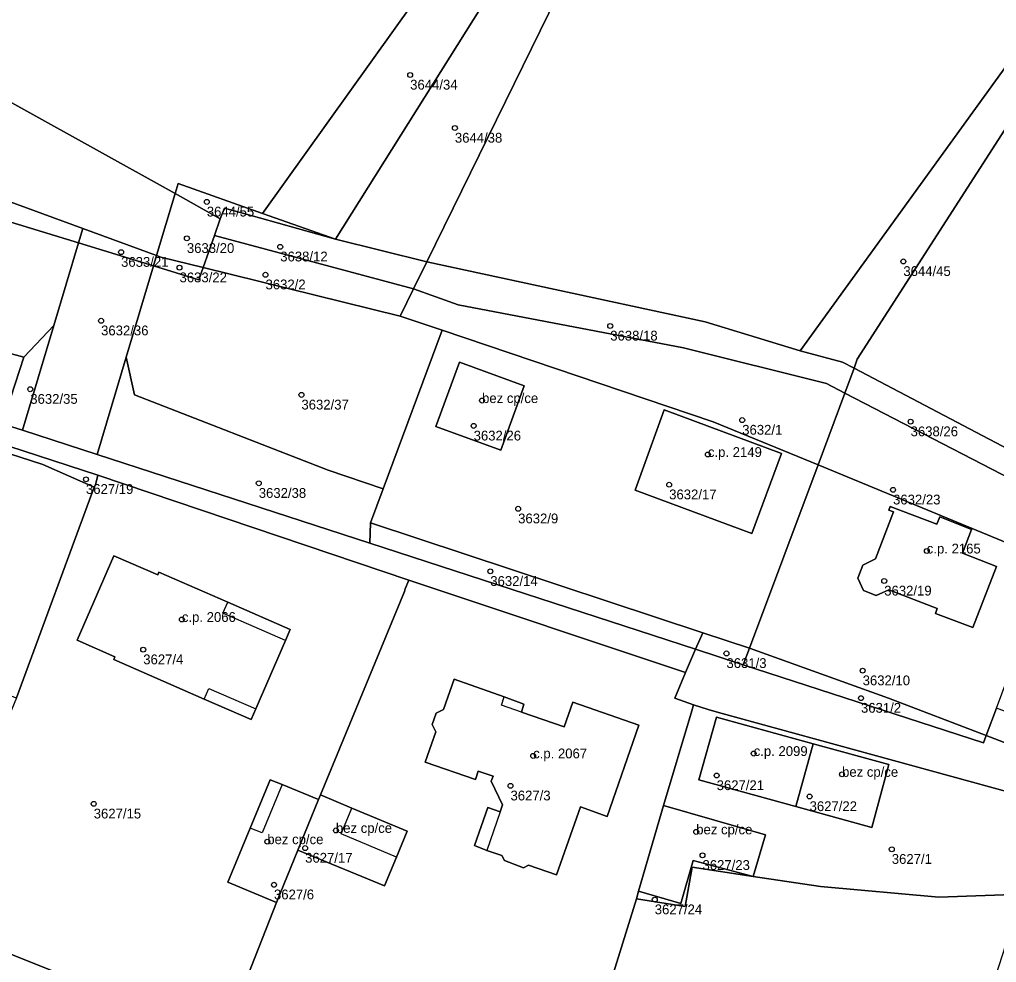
# Model space of a CAD drawing. Extents: x -878211 to -870363, y -1058464 to -1052522.
# Drawn here: x -874905.7 to -874806.1, y -1055266.9 to -1055170.7 of the extents above; entities that cross this region are included whole.
import ezdxf

# ---------------------------------------------------------------- set-up
doc = ezdxf.new("R2010")
doc.units = 0
for name, color, linetype in [('Definiční body', 7, 'Continuous'), ('Polygon budovy', 7, 'Continuous'), ('Polygon parcely', 7, 'Continuous')]:
    doc.layers.add(name, color=color, linetype=linetype)

msp = doc.modelspace()

# ---------------------------------------------------------------- linework, layer by layer
at = {"layer": 'Definiční body'}
for centre in [(-874865.89, -1055176.37994), (-874861.33, -1055181.78994), (-874886.63, -1055189.31994), (-874888.66, -1055193.03994), (-874879.14, -1055193.89994), (-874895.37, -1055194.44994), (-874889.41, -1055196.02994), (-874815.6, -1055195.38994), (-874880.64, -1055196.74994), (-874897.41, -1055201.43994), (-874845.49, -1055201.96994), (-874904.63, -1055208.41994), (-874876.98, -1055208.99994), (-874858.56, -1055209.57994), (-874832.03, -1055211.56994), (-874814.86, -1055211.72994), (-874859.42, -1055212.15994), (-874835.53, -1055215.07994), (-874898.95, -1055217.60994), (-874881.33, -1055218.00994), (-874839.48, -1055218.15994), (-874816.65, -1055218.67994), (-874854.88, -1055220.60994), (-874813.21, -1055224.91994), (-874857.72, -1055226.98994), (-874817.55, -1055227.96994), (-874889.17, -1055231.89994), (-874893.11, -1055234.97994), (-874833.64, -1055235.35994), (-874819.75, -1055237.11994), (-874819.92, -1055239.91994), (-874853.35, -1055245.80994), (-874830.86, -1055245.56994), (-874834.64, -1055247.80994), (-874821.85, -1055247.68994), (-874855.66, -1055248.85994), (-874825.16, -1055249.94994), (-874898.16, -1055250.69994), (-874873.46, -1055253.40994), (-874836.72, -1055253.55994), (-874880.46, -1055254.55994), (-874876.6, -1055255.20994), (-874836.08, -1055255.94994), (-874816.78, -1055255.32994), (-874879.78, -1055258.94994), (-874840.95, -1055260.46994)]:
    msp.add_circle(centre, 0.25, dxfattribs=at)
at = {"layer": 'Polygon budovy'}
for points in [[(-874860.86, -1055205.67), (-874863.26, -1055212.21), (-874856.66, -1055214.63), (-874854.25, -1055208.06)], [(-874842.95, -1055218.7), (-874831.04, -1055223.14), (-874828.01, -1055214.98), (-874839.98, -1055210.53)], [(-874820.25, -1055227.67), (-874819.68, -1055228.95), (-874818.38, -1055229.46), (-874817.08, -1055228.88), (-874812.14, -1055230.78), (-874812.33, -1055231.3), (-874808.5, -1055232.73), (-874806.11, -1055226.49), (-874809.57, -1055225.15), (-874808.65, -1055222.73), (-874811.89, -1055221.44), (-874812.19, -1055222.19), (-874816.95, -1055220.38), (-874817.09, -1055220.74), (-874816.61, -1055220.92), (-874818.43, -1055225.71), (-874819.74, -1055226.37)], [(-874896.11, -1055225.4), (-874899.86, -1055234.01), (-874896, -1055235.7), (-874896.12, -1055235.98), (-874886.91, -1055240.04), (-874886.43, -1055238.95), (-874881.62, -1055241.01), (-874878.62, -1055234.05), (-874884.98, -1055231.25), (-874884.49, -1055230.14), (-874891.51, -1055227.08), (-874891.63, -1055227.36)], [(-874853.81, -1055256.96), (-874850.96, -1055257.92), (-874848.52, -1055251.01), (-874845.81, -1055251.98), (-874842.58, -1055242.69), (-874849.3, -1055240.34), (-874850.18, -1055242.86), (-874854.54, -1055241.34), (-874856.58, -1055240.63), (-874856.29, -1055239.79), (-874861.39, -1055237.99), (-874862.48, -1055241.08), (-874863.25, -1055241.45), (-874863.64, -1055242.6), (-874863.28, -1055243.36), (-874864.36, -1055246.44), (-874859.23, -1055248.22), (-874858.95, -1055247.36), (-874857.44, -1055247.86), (-874857.62, -1055248.4), (-874856.46, -1055250.81), (-874856.7, -1055251.5), (-874858.08, -1055255.44), (-874856.53, -1055255.98), (-874856.28, -1055256.49), (-874854.34, -1055257.22)], [(-874836.44, -1055248.26), (-874826.58, -1055250.98), (-874824.81, -1055244.57), (-874834.67, -1055241.87)], [(-874824.81, -1055244.57), (-874826.58, -1055250.98), (-874818.83, -1055253.12), (-874817.07, -1055246.7)], [(-874884.48, -1055258.7), (-874879.52, -1055260.75), (-874877.33, -1055255.41), (-874875.23, -1055250.25), (-874878.96, -1055248.73), (-874880.98, -1055253.67), (-874882.2, -1055253.17)], [(-874868.51, -1055259.07), (-874867.29, -1055256.12), (-874872.94, -1055253.75), (-874871.84, -1055251.14), (-874875.03, -1055249.79), (-874875.23, -1055250.25), (-874877.33, -1055255.41)], [(-874842.61, -1055259.59), (-874838.3, -1055260.85), (-874837.02, -1055256.49), (-874830.92, -1055258.1), (-874829.66, -1055253.86), (-874840.05, -1055250.88)]]:
    msp.add_lwpolyline(points, close=True, dxfattribs=at)
at = {"layer": 'Polygon parcely'}
for points in [[(-875034.12, -1055085.79), (-875045.79, -1055117.68), (-874936.48, -1055162.58), (-874889.87, -1055188.48), (-874889.56, -1055187.45), (-874880.94, -1055190.49), (-874852.26, -1055150.4), (-874848.51, -1055145.31), (-874918.58, -1055100.71), (-874931.35, -1055098.82), (-874935.83, -1055114.53), (-874969.2, -1055102.5), (-874973.97, -1055100.27), (-874969.15, -1055107.84), (-875014.48, -1055087.51)], [(-874815.07, -1055099.85), (-874840.25, -1055134.09), (-874837.33, -1055135.59), (-874835.35, -1055136.6), (-874843.73, -1055153.71), (-874864.19, -1055195.44), (-874835.8, -1055201.55), (-874826.13, -1055204.52), (-874768.67, -1055125.09), (-874764.13, -1055118.89), (-874792.97, -1055108.54), (-874813.69, -1055097.97)], [(-875051.22, -1055138.87), (-875052.58, -1055143.36), (-875033.33, -1055150.12), (-875031.96, -1055146.03), (-875023.69, -1055148.58), (-875025.2, -1055152.98), (-875015.77, -1055156.29), (-874993.99, -1055163.95), (-874983.13, -1055166.36), (-874981.65, -1055162.27), (-874957.35, -1055169.38), (-874958.17, -1055171.91), (-874948.04, -1055174.16), (-874899.28, -1055192.04), (-874891.76, -1055194.79), (-874889.87, -1055188.48), (-874936.48, -1055162.58), (-875045.79, -1055117.68), (-875047.41, -1055122.11), (-875053.32, -1055138.31)], [(-874820.61, -1055206.27), (-874820.31, -1055205.35), (-874768.67, -1055125.09), (-874826.13, -1055204.52), (-874821.8, -1055205.66)], [(-874873.5, -1055193.12), (-874847.76, -1055152.14), (-874852.26, -1055150.4), (-874880.94, -1055190.49)], [(-874843.73, -1055153.71), (-874847.76, -1055152.14), (-874873.5, -1055193.12), (-874864.19, -1055195.44)], [(-875019.84, -1055171.75), (-875007.62, -1055174.72), (-874988.18, -1055179.79), (-874928.16, -1055198.97), (-874905.28, -1055205.16), (-874902.23, -1055201.91), (-874899.72, -1055193.51), (-874959.27, -1055175.31), (-874958.17, -1055171.91), (-874983.13, -1055166.36), (-874983.7, -1055167.95), (-875015.96, -1055157.01)], [(-875049.93, -1055161.99), (-875054.65, -1055160.33), (-875061.46, -1055161.28), (-875062.99, -1055165.62), (-875060.19, -1055166.5), (-875059.13, -1055166.9), (-875029.55, -1055175.07), (-875000.19, -1055183.28), (-874944.58, -1055199.87), (-874907.48, -1055211.94), (-874905.28, -1055205.16), (-874928.16, -1055198.97), (-874988.18, -1055179.79), (-875007.62, -1055174.72), (-875019.84, -1055171.75), (-875050.73, -1055164.26)], [(-874959.27, -1055175.31), (-874899.72, -1055193.51), (-874899.28, -1055192.04), (-874948.04, -1055174.16), (-874958.17, -1055171.91)], [(-874880.94, -1055190.49), (-874889.56, -1055187.45), (-874889.87, -1055188.48), (-874885.25, -1055191.05), (-874884.83, -1055189.97), (-874881.25, -1055190.93), (-874873.5, -1055193.12)], [(-874885.25, -1055191.05), (-874889.87, -1055188.48), (-874891.76, -1055194.79), (-874891.33, -1055194.95), (-874886.99, -1055196.02), (-874885.83, -1055192.75)], [(-874885.83, -1055192.75), (-874865.54, -1055198.2), (-874864.19, -1055195.44), (-874873.5, -1055193.12), (-874881.25, -1055190.93), (-874884.83, -1055189.97), (-874885.25, -1055191.05)], [(-874891.76, -1055194.79), (-874899.28, -1055192.04), (-874899.72, -1055193.51), (-874892.07, -1055195.85)], [(-874885.83, -1055192.75), (-874886.99, -1055196.02), (-874866.9, -1055200.97), (-874865.54, -1055198.2)], [(-874899.72, -1055193.51), (-874902.23, -1055201.91), (-874905.43, -1055212.61), (-874897.82, -1055215.08), (-874894.85, -1055205.14), (-874892.07, -1055195.85)], [(-874892.07, -1055195.85), (-874887.43, -1055197.27), (-874886.99, -1055196.02), (-874891.33, -1055194.95), (-874891.76, -1055194.79)], [(-874892.07, -1055195.85), (-874894.85, -1055205.14), (-874894.01, -1055208.99), (-874874.27, -1055216.67), (-874868.64, -1055218.57), (-874862.62, -1055202.41), (-874866.9, -1055200.97), (-874886.99, -1055196.02), (-874887.43, -1055197.27)], [(-874820.61, -1055206.27), (-874821.8, -1055205.66), (-874826.13, -1055204.52), (-874835.8, -1055201.55), (-874864.19, -1055195.44), (-874865.54, -1055198.2), (-874861, -1055199.82), (-874838.01, -1055204.2), (-874823.45, -1055207.84), (-874821.56, -1055208.82)], [(-874866.9, -1055200.97), (-874862.62, -1055202.41), (-874834.99, -1055211.73), (-874824.3, -1055216.14), (-874821.56, -1055208.82), (-874823.45, -1055207.84), (-874838.01, -1055204.2), (-874861, -1055199.82), (-874865.54, -1055198.2)], [(-874905.28, -1055205.16), (-874907.48, -1055211.94), (-874905.43, -1055212.61), (-874902.23, -1055201.91)], [(-874868.64, -1055218.57), (-874869.93, -1055222.04), (-874836.06, -1055233.25), (-874831.3, -1055234.81), (-874824.3, -1055216.14), (-874834.99, -1055211.73), (-874862.62, -1055202.41)], [(-874897.82, -1055215.08), (-874870, -1055224.13), (-874869.93, -1055222.04), (-874868.64, -1055218.57), (-874874.27, -1055216.67), (-874894.01, -1055208.99), (-874894.85, -1055205.14)], [(-874856.66, -1055214.63), (-874863.26, -1055212.21), (-874860.86, -1055205.67), (-874854.25, -1055208.06)], [(-874856.66, -1055214.63), (-874854.25, -1055208.06), (-874860.86, -1055205.67), (-874863.26, -1055212.21)], [(-874797.68, -1055218.33), (-874820.61, -1055206.27), (-874821.56, -1055208.82), (-874798.57, -1055220.71)], [(-874798.57, -1055220.71), (-874821.56, -1055208.82), (-874824.3, -1055216.14), (-874800.52, -1055225.95)], [(-874897.73, -1055217.2), (-874918.94, -1055210.29), (-874919.27, -1055210.98), (-874903.34, -1055216.11), (-874898.13, -1055218.41), (-874897.97, -1055218.16)], [(-874839.98, -1055210.53), (-874828.01, -1055214.98), (-874831.04, -1055223.14), (-874842.95, -1055218.7)], [(-874839.98, -1055210.53), (-874842.95, -1055218.7), (-874831.04, -1055223.14), (-874828.01, -1055214.98)], [(-874920.26, -1055214.27), (-874916.83, -1055215.48), (-874917.16, -1055216.42), (-874911.2, -1055218.53), (-874914.51, -1055228), (-874920.48, -1055225.91), (-874920.81, -1055226.86), (-874924.29, -1055225.63), (-874925.37, -1055228.7), (-874926.77, -1055232.67), (-874916.6, -1055236.21), (-874906.02, -1055239.9), (-874898.13, -1055218.41), (-874903.34, -1055216.11), (-874919.27, -1055210.98)], [(-874806.1, -1055240.95), (-874800.52, -1055225.95), (-874824.3, -1055216.14), (-874831.3, -1055234.81), (-874817.12, -1055239.92), (-874807.14, -1055243.74)], [(-874875.03, -1055249.79), (-874866.46, -1055229.06), (-874866.39, -1055228.77), (-874866.02, -1055227.9), (-874897.73, -1055217.2), (-874897.97, -1055218.16), (-874898.13, -1055218.41), (-874906.02, -1055239.9), (-874915.37, -1055262.54), (-874885.01, -1055274.71), (-874879.52, -1055260.75), (-874884.48, -1055258.7), (-874882.2, -1055253.17), (-874880.16, -1055248.24), (-874878.96, -1055248.73), (-874875.23, -1055250.25)], [(-874819.74, -1055226.37), (-874818.43, -1055225.71), (-874816.61, -1055220.92), (-874817.09, -1055220.74), (-874816.95, -1055220.38), (-874812.19, -1055222.19), (-874811.89, -1055221.44), (-874808.65, -1055222.73), (-874809.57, -1055225.15), (-874806.11, -1055226.49), (-874808.5, -1055232.73), (-874812.33, -1055231.3), (-874812.14, -1055230.78), (-874817.08, -1055228.88), (-874818.38, -1055229.46), (-874819.68, -1055228.95), (-874820.25, -1055227.67)], [(-874819.74, -1055226.37), (-874820.25, -1055227.67), (-874819.68, -1055228.95), (-874818.38, -1055229.46), (-874817.08, -1055228.88), (-874812.14, -1055230.78), (-874812.33, -1055231.3), (-874808.5, -1055232.73), (-874806.11, -1055226.49), (-874809.57, -1055225.15), (-874808.65, -1055222.73), (-874811.89, -1055221.44), (-874812.19, -1055222.19), (-874816.95, -1055220.38), (-874817.09, -1055220.74), (-874816.61, -1055220.92), (-874818.43, -1055225.71)], [(-874869.93, -1055222.04), (-874870, -1055224.13), (-874836.79, -1055234.93), (-874836.06, -1055233.25)], [(-874896.12, -1055235.98), (-874886.91, -1055240.04), (-874882.1, -1055242.09), (-874881.62, -1055241.01), (-874878.62, -1055234.05), (-874878.13, -1055232.92), (-874884.49, -1055230.14), (-874891.51, -1055227.08), (-874891.63, -1055227.36), (-874896.11, -1055225.4), (-874899.86, -1055234.01), (-874896, -1055235.7)], [(-874896.12, -1055235.98), (-874896, -1055235.7), (-874899.86, -1055234.01), (-874896.11, -1055225.4), (-874891.63, -1055227.36), (-874891.51, -1055227.08), (-874884.49, -1055230.14), (-874878.13, -1055232.92), (-874878.62, -1055234.05), (-874881.62, -1055241.01), (-874882.1, -1055242.09), (-874886.91, -1055240.04)], [(-874840.05, -1055250.88), (-874837.17, -1055241.2), (-874836.99, -1055240.61), (-874838.89, -1055239.93), (-874837.81, -1055237.29), (-874866.02, -1055227.9), (-874866.39, -1055228.77), (-874866.46, -1055229.06), (-874875.03, -1055249.79), (-874871.84, -1055251.14), (-874866.21, -1055253.5), (-874867.29, -1055256.12), (-874868.51, -1055259.07), (-874877.33, -1055255.41), (-874879.52, -1055260.75), (-874885.01, -1055274.71), (-874882.21, -1055276.07), (-874851.21, -1055287.33), (-874849.17, -1055280.86), (-874842.8, -1055260.37), (-874842.61, -1055259.59)], [(-874836.06, -1055233.25), (-874836.79, -1055234.93), (-874831.94, -1055236.51), (-874831.3, -1055234.81)], [(-874807.14, -1055243.74), (-874817.12, -1055239.92), (-874831.3, -1055234.81), (-874831.94, -1055236.51), (-874807.42, -1055244.48)], [(-874835.52, -1055241.09), (-874834.44, -1055241.38), (-874798.77, -1055251.16), (-874779.44, -1055260.52), (-874761.24, -1055267.27), (-874742.67, -1055274.16), (-874723.87, -1055281.13), (-874706.08, -1055287.47), (-874704.81, -1055281.95), (-874725.08, -1055273.66), (-874728.3, -1055272.4), (-874745.69, -1055266.21), (-874749.3, -1055264.48), (-874757.14, -1055261.74), (-874777.08, -1055254.22), (-874797.25, -1055247.53), (-874807.14, -1055243.74), (-874807.42, -1055244.48), (-874831.94, -1055236.51), (-874836.79, -1055234.93), (-874837.81, -1055237.29), (-874838.89, -1055239.93), (-874836.99, -1055240.61)], [(-874853.81, -1055256.96), (-874850.96, -1055257.92), (-874848.52, -1055251.01), (-874845.81, -1055251.98), (-874842.58, -1055242.69), (-874849.3, -1055240.34), (-874850.18, -1055242.86), (-874854.54, -1055241.34), (-874854.29, -1055240.52), (-874856.29, -1055239.79), (-874861.39, -1055237.99), (-874862.48, -1055241.08), (-874863.25, -1055241.45), (-874863.64, -1055242.6), (-874863.28, -1055243.36), (-874864.36, -1055246.44), (-874859.23, -1055248.22), (-874858.95, -1055247.36), (-874857.44, -1055247.86), (-874857.62, -1055248.4), (-874856.46, -1055250.81), (-874856.7, -1055251.5), (-874857.97, -1055251.08), (-874859.32, -1055254.95), (-874858.08, -1055255.44), (-874856.53, -1055255.98), (-874856.28, -1055256.49), (-874854.34, -1055257.22)], [(-874853.81, -1055256.96), (-874854.34, -1055257.22), (-874856.28, -1055256.49), (-874856.53, -1055255.98), (-874858.08, -1055255.44), (-874859.32, -1055254.95), (-874857.97, -1055251.08), (-874856.7, -1055251.5), (-874856.46, -1055250.81), (-874857.62, -1055248.4), (-874857.44, -1055247.86), (-874858.95, -1055247.36), (-874859.23, -1055248.22), (-874864.36, -1055246.44), (-874863.28, -1055243.36), (-874863.64, -1055242.6), (-874863.25, -1055241.45), (-874862.48, -1055241.08), (-874861.39, -1055237.99), (-874856.29, -1055239.79), (-874854.29, -1055240.52), (-874854.54, -1055241.34), (-874850.18, -1055242.86), (-874849.3, -1055240.34), (-874842.58, -1055242.69), (-874845.81, -1055251.98), (-874848.52, -1055251.01), (-874850.96, -1055257.92)], [(-874829.66, -1055253.86), (-874830.92, -1055258.1), (-874824.04, -1055259.13), (-874811.99, -1055260.22), (-874803.49, -1055259.92), (-874801, -1055259.25), (-874798.77, -1055251.16), (-874834.44, -1055241.38), (-874835.52, -1055241.09), (-874836.99, -1055240.61), (-874837.17, -1055241.2), (-874840.05, -1055250.88)], [(-874797.25, -1055247.53), (-874777.08, -1055254.22), (-874757.14, -1055261.74), (-874749.3, -1055264.48), (-874767.85, -1055256.26), (-874785.54, -1055248.7), (-874806.1, -1055240.95), (-874807.14, -1055243.74)], [(-874824.81, -1055244.57), (-874817.07, -1055246.7), (-874818.83, -1055253.12), (-874826.58, -1055250.98), (-874836.44, -1055248.26), (-874834.67, -1055241.87)], [(-874826.58, -1055250.98), (-874824.81, -1055244.57), (-874834.67, -1055241.87), (-874836.44, -1055248.26)], [(-874826.58, -1055250.98), (-874818.83, -1055253.12), (-874817.07, -1055246.7), (-874824.81, -1055244.57)], [(-874875.23, -1055250.25), (-874878.96, -1055248.73), (-874880.16, -1055248.24), (-874882.2, -1055253.17), (-874884.48, -1055258.7), (-874879.52, -1055260.75), (-874877.33, -1055255.41)], [(-874875.03, -1055249.79), (-874875.23, -1055250.25), (-874877.33, -1055255.41), (-874868.51, -1055259.07), (-874867.29, -1055256.12), (-874866.21, -1055253.5), (-874871.84, -1055251.14)], [(-874837.02, -1055256.49), (-874830.92, -1055258.1), (-874829.66, -1055253.86), (-874840.05, -1055250.88), (-874842.61, -1055259.59), (-874838.3, -1055260.85)], [(-874842.61, -1055259.59), (-874842.8, -1055260.37), (-874837.86, -1055261.18), (-874837.15, -1055257.16), (-874830.92, -1055258.1), (-874837.02, -1055256.49), (-874838.3, -1055260.85)], [(-874824.04, -1055259.13), (-874830.92, -1055258.1), (-874837.15, -1055257.16), (-874837.86, -1055261.18), (-874842.8, -1055260.37), (-874849.17, -1055280.86), (-874814.16, -1055293.02), (-874805.15, -1055265.08), (-874803.21, -1055265.37), (-874803.25, -1055267.2), (-874801, -1055259.25), (-874803.49, -1055259.92), (-874811.99, -1055260.22)]]:
    msp.add_lwpolyline(points, close=True, dxfattribs=at)
for points in [[(-874768.67, -1055125.09), (-874820.31, -1055205.35), (-874820.61, -1055206.27), (-874797.68, -1055218.33), (-874788.66, -1055222.7), (-874778.12, -1055227.96), (-874774.67, -1055230.04), (-874767.2, -1055218.06), (-874769.71, -1055216.49), (-874775.39, -1055212.86), (-874755.62, -1055181.71), (-874749.17, -1055185.73), (-874747.84, -1055186.6), (-874744.92, -1055182.72), (-874744.21, -1055181.67), (-874743.16, -1055179.93), (-874742.62, -1055179.09), (-874719.96, -1055143.23)], [(-874918.94, -1055210.29), (-874897.73, -1055217.2), (-874866.02, -1055227.9), (-874837.81, -1055237.29), (-874836.79, -1055234.93), (-874870, -1055224.13), (-874897.82, -1055215.08), (-874905.43, -1055212.61), (-874907.48, -1055211.94)], [(-874885.01, -1055274.71), (-874915.37, -1055262.54)]]:
    msp.add_lwpolyline(points, dxfattribs=at)

# ---------------------------------------------------------------- texts
at = {"layer": 'Definiční body'}
for s, p in [('3644/34', (-874865.89, -1055177.869)), ('3644/38', (-874861.33, -1055183.279)), ('3644/55', (-874886.63, -1055190.809)), ('3633/20', (-874888.66, -1055194.529)), ('3633/21', (-874895.37, -1055195.939)), ('3638/12', (-874879.14, -1055195.389)), ('3644/45', (-874815.6, -1055196.879)), ('3633/22', (-874889.41, -1055197.519)), ('3632/2', (-874880.64, -1055198.239)), ('3632/36', (-874897.41, -1055202.929)), ('3638/18', (-874845.49, -1055203.459)), ('3632/35', (-874904.63, -1055209.909)), ('bez cp/ce', (-874858.56, -1055209.83)), ('3632/37', (-874876.98, -1055210.489)), ('3632/26', (-874859.42, -1055213.649)), ('3632/1', (-874832.03, -1055213.059)), ('3638/26', (-874814.86, -1055213.219)), ('c.p. 2149', (-874835.53, -1055215.33)), ('3627/19', (-874898.95, -1055219.099)), ('3632/38', (-874881.33, -1055219.499)), ('3632/17', (-874839.48, -1055219.649)), ('3632/23', (-874816.65, -1055220.169)), ('3632/9', (-874854.88, -1055222.099)), ('c.p. 2165', (-874813.21, -1055225.169)), ('3632/14', (-874857.72, -1055228.479)), ('3632/19', (-874817.55, -1055229.459)), ('c.p. 2066', (-874889.17, -1055232.149)), ('3627/4', (-874893.11, -1055236.469)), ('3631/3', (-874833.64, -1055236.849)), ('3632/10', (-874819.75, -1055238.609)), ('3631/2', (-874819.92, -1055241.409)), ('c.p. 2067', (-874853.35, -1055246.06)), ('c.p. 2099', (-874830.86, -1055245.82)), ('bez cp/ce', (-874821.85, -1055247.94)), ('3627/21', (-874834.64, -1055249.299)), ('3627/3', (-874855.66, -1055250.349)), ('3627/22', (-874825.16, -1055251.439)), ('3627/15', (-874898.16, -1055252.189)), ('bez cp/ce', (-874873.46, -1055253.659)), ('bez cp/ce', (-874836.72, -1055253.81)), ('bez cp/ce', (-874880.46, -1055254.81)), ('3627/17', (-874876.6, -1055256.699)), ('3627/23', (-874836.08, -1055257.439)), ('3627/1', (-874816.78, -1055256.819)), ('3627/6', (-874879.78, -1055260.439)), ('3627/24', (-874840.95, -1055261.959))]:
    msp.add_text(s, height=0.999996, dxfattribs=at).set_placement(p)

doc.saveas('drawing.dxf')
